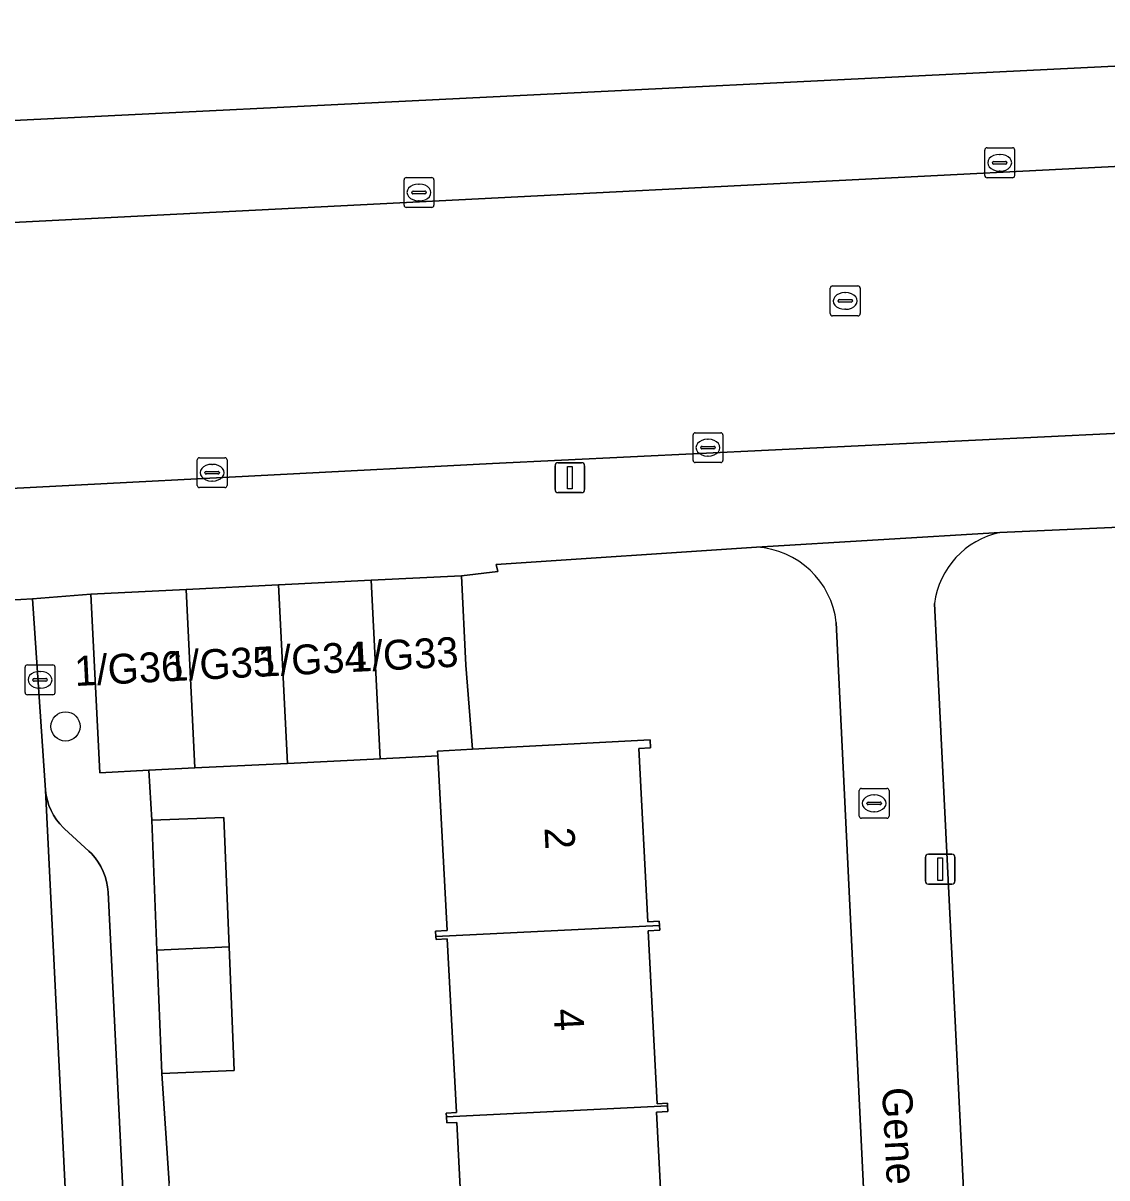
# Model space of a CAD drawing. Extents: x 161084 to 161928, y 385354 to 386522.
# Drawn here: x 161328.36 to 161364.66, y 385714.61 to 385753.28 of the extents above; entities that cross this region are included whole.
import ezdxf

# ---------------------------------------------------------------- set-up
doc = ezdxf.new("R2010")
doc.units = 0
for name, color, linetype in [('IMGEO_Boom', 7, 'Continuous'), ('IMGEO_Erf', 7, 'Continuous'), ('IMGEO_Kolk', 7, 'Continuous'), ('IMGEO_Lichtmast', 7, 'Continuous'), ('IMGEO_Openbare_ruimte_label', 7, 'Continuous'), ('IMGEO_Pand', 7, 'Continuous'), ('IMGEO_Pand_nummerreeks', 7, 'Continuous'), ('IMGEO_Parkeervlak_open', 7, 'Continuous'), ('IMGEO_Rijbaan_lokaal_gesloten', 7, 'Continuous'), ('IMGEO_Rijbaan_lokaal_open', 7, 'Continuous'), ('IMGEO_Rioolput', 7, 'Continuous'), ('IMGEO_Voetpad_open', 7, 'Continuous')]:
    doc.layers.add(name, color=color, linetype=linetype)

msp = doc.modelspace()

# ---------------------------------------------------------------- linework, layer by layer
at = {"layer": 'IMGEO_Boom'}
msp.add_circle((161329.783, 385729.731), 0.489, dxfattribs=at)
at = {"layer": 'IMGEO_Erf'}
msp.add_lwpolyline([(161376.23, 385757.297), (161370.105, 385756.987), (161364.158, 385756.686), (161358.21, 385756.385), (161352.263, 385756.083), (161346.316, 385755.782), (161340.368, 385755.481), (161334.421, 385755.18), (161328.473, 385754.879), (161322.352, 385754.569), (161322.529, 385749.751), (161327.583, 385750), (161376.462, 385752.413)], close=True, dxfattribs=at)
for points in [[(161374.079, 385736.804), (161361.079, 385736.228)], [(161352.929, 385735.735), (161344.211, 385735.154), (161344.262, 385734.916), (161343.045, 385734.776), (161343.194, 385731.779), (161343.416, 385728.964), (161349.363, 385729.278), (161349.377, 385729.011), (161348.98, 385728.99), (161349.287, 385723.188), (161349.669, 385723.209), (161349.677, 385723.066), (161349.685, 385722.904), (161349.292, 385722.883), (161349.599, 385717.097), (161349.946, 385717.115), (161349.95, 385717.029), (161349.96, 385716.836), (161349.576, 385716.816), (161349.881, 385711.046)], [(161358.884, 385733.846), (161362.696, 385656.941), (161362.721, 385656.681), (161362.769, 385656.425), (161362.839, 385656.174), (161362.932, 385655.93), (161363.046, 385655.696), (161363.181, 385655.473), (161363.335, 385655.262), (161363.507, 385655.067), (161363.696, 385654.887), (161363.9, 385654.725), (161364.118, 385654.582), (161364.348, 385654.459), (161364.588, 385654.357), (161364.836, 385654.277), (161365.091, 385654.219), (161365.349, 385654.184), (161365.609, 385654.173), (161365.749, 385654.176), (161379.269, 385654.847), (161388.176, 385655.289)], [(161358.367, 385675.925), (161355.595, 385733.21)], [(161343.184, 385710.792), (161342.884, 385716.47), (161342.549, 385716.453), (161342.538, 385716.663), (161342.532, 385716.783), (161342.875, 385716.801), (161342.567, 385722.622), (161342.195, 385722.601), (161342.19, 385722.696), (161342.18, 385722.876), (161342.56, 385722.896), (161342.25, 385728.744), (161340.322, 385728.648), (161337.219, 385728.494), (161334.116, 385728.339), (161332.571, 385728.263), (161332.669, 385726.588), (161335.087, 385726.686), (161335.262, 385722.354), (161335.429, 385718.207), (161333.011, 385718.11), (161333.255, 385714.441)]]:
    msp.add_lwpolyline(points, dxfattribs=at)
for centre, radius, start, end in [((161361.678, 385733.474), 2.819, 102.2684, 172.4108), ((161352.762, 385732.888), 2.852, 6.4784, 86.6334)]:
    msp.add_arc(centre, radius, start, end, dxfattribs=at)
at = {"layer": 'IMGEO_Kolk'}
for p, q in [((161360.571, 385748.179), (161360.571, 385749.031)), ((161360.646, 385749.105), (161361.498, 385749.105)), ((161361.572, 385749.031), (161361.572, 385748.179)), ((161360.83, 385748.599), (161360.83, 385748.611)), ((161360.873, 385748.648), (161361.271, 385748.648)), ((161361.059, 385748.885), (161361.084, 385748.885)), ((161361.314, 385748.611), (161361.314, 385748.599)), ((161361.268, 385748.562), (161360.87, 385748.562)), ((161361.082, 385748.325), (161361.057, 385748.325)), ((161341.12, 385747.184), (161341.12, 385748.036)), ((161341.195, 385748.11), (161342.047, 385748.11)), ((161341.608, 385747.89), (161341.633, 385747.89)), ((161342.121, 385748.036), (161342.121, 385747.184)), ((161361.498, 385748.105), (161360.646, 385748.105)), ((161341.379, 385747.604), (161341.379, 385747.616)), ((161341.817, 385747.567), (161341.419, 385747.567)), ((161341.422, 385747.653), (161341.82, 385747.653)), ((161341.863, 385747.616), (161341.863, 385747.604)), ((161342.047, 385747.11), (161341.195, 385747.11)), ((161341.631, 385747.33), (161341.606, 385747.33)), ((161350.799, 385738.639), (161350.799, 385739.491)), ((161350.874, 385739.565), (161351.726, 385739.565)), ((161351.287, 385739.345), (161351.312, 385739.345)), ((161351.8, 385739.491), (161351.8, 385738.639)), ((161351.058, 385739.059), (161351.058, 385739.071)), ((161351.496, 385739.022), (161351.098, 385739.022)), ((161351.101, 385739.108), (161351.499, 385739.108)), ((161351.542, 385739.071), (161351.542, 385739.059)), ((161334.193, 385737.8), (161334.193, 385738.652)), ((161334.268, 385738.726), (161335.12, 385738.726)), ((161335.194, 385738.652), (161335.194, 385737.8)), ((161351.726, 385738.565), (161350.874, 385738.565)), ((161351.31, 385738.785), (161351.285, 385738.785)), ((161334.452, 385738.22), (161334.452, 385738.232)), ((161334.89, 385738.183), (161334.492, 385738.183)), ((161334.495, 385738.269), (161334.893, 385738.269)), ((161334.681, 385738.506), (161334.706, 385738.506)), ((161334.936, 385738.232), (161334.936, 385738.22)), ((161334.704, 385737.946), (161334.679, 385737.946)), ((161335.12, 385737.726), (161334.268, 385737.726)), ((161328.43, 385730.864), (161328.43, 385731.716)), ((161328.505, 385731.79), (161329.357, 385731.79)), ((161328.918, 385731.57), (161328.943, 385731.57)), ((161329.431, 385731.716), (161329.431, 385730.864)), ((161328.689, 385731.284), (161328.689, 385731.296)), ((161329.127, 385731.247), (161328.729, 385731.247)), ((161328.732, 385731.333), (161329.13, 385731.333)), ((161329.173, 385731.296), (161329.173, 385731.284)), ((161328.941, 385731.01), (161328.916, 385731.01)), ((161329.357, 385730.79), (161328.505, 385730.79)), ((161356.365, 385726.729), (161356.365, 385727.581)), ((161356.44, 385727.655), (161357.292, 385727.655)), ((161356.853, 385727.435), (161356.878, 385727.435)), ((161357.366, 385727.581), (161357.366, 385726.729)), ((161356.624, 385727.149), (161356.624, 385727.161)), ((161357.062, 385727.112), (161356.664, 385727.112)), ((161356.667, 385727.198), (161357.065, 385727.198)), ((161357.108, 385727.161), (161357.108, 385727.149)), ((161357.292, 385726.655), (161356.44, 385726.655)), ((161356.876, 385726.875), (161356.851, 385726.875))]:
    msp.add_line(p, q, dxfattribs=at)
for points in [[(161360.571, 385748.179), (161360.571, 385749.031)], [(161360.646, 385749.105), (161361.498, 385749.105)], [(161361.572, 385749.031), (161361.572, 385748.179)], [(161341.12, 385747.184), (161341.12, 385748.036)], [(161341.195, 385748.11), (161342.047, 385748.11)], [(161342.121, 385748.036), (161342.121, 385747.184)], [(161361.498, 385748.105), (161360.646, 385748.105)], [(161342.047, 385747.11), (161341.195, 385747.11)], [(161350.799, 385738.639), (161350.799, 385739.491)], [(161350.874, 385739.565), (161351.726, 385739.565)], [(161351.8, 385739.491), (161351.8, 385738.639)], [(161334.193, 385737.8), (161334.193, 385738.652)], [(161334.268, 385738.726), (161335.12, 385738.726)], [(161335.194, 385738.652), (161335.194, 385737.8)], [(161351.726, 385738.565), (161350.874, 385738.565)], [(161335.12, 385737.726), (161334.268, 385737.726)], [(161328.43, 385730.864), (161328.43, 385731.716)], [(161328.505, 385731.79), (161329.357, 385731.79)], [(161329.431, 385731.716), (161329.431, 385730.864)], [(161329.357, 385730.79), (161328.505, 385730.79)], [(161356.365, 385726.729), (161356.365, 385727.581)], [(161356.44, 385727.655), (161357.292, 385727.655)], [(161357.366, 385727.581), (161357.366, 385726.729)], [(161357.292, 385726.655), (161356.44, 385726.655)]]:
    msp.add_lwpolyline(points, dxfattribs=at)
for centre, radius, start, end in [((161360.648, 385749.029), 0.0765, 91.552, 178.448), ((161360.648, 385749.029), 0.0765, 91.552, 178.448), ((161361.496, 385749.029), 0.0765, 1.552, 88.448), ((161361.496, 385749.029), 0.0765, 1.552, 88.448), ((161360.87, 385748.608), 0.0403, 85.8775, 175.7526), ((161360.867, 385748.598), 0.0366, 178.938, 274.7102), ((161361.271, 385748.605), 0.043, 264.8664, 352.4533), ((161361.275, 385748.61), 0.0386, 1.7309, 96.639), ((161341.197, 385748.034), 0.0765, 91.552, 178.448), ((161341.197, 385748.034), 0.0765, 91.552, 178.448), ((161342.045, 385748.034), 0.0765, 1.552, 88.448), ((161342.045, 385748.034), 0.0765, 1.552, 88.448), ((161360.648, 385748.181), 0.0765, 181.552, 268.448), ((161360.648, 385748.181), 0.0765, 181.552, 268.448), ((161361.496, 385748.181), 0.0765, 271.552, 358.448), ((161361.496, 385748.181), 0.0765, 271.552, 358.448), ((161341.419, 385747.613), 0.0403, 85.8775, 175.7526), ((161341.416, 385747.603), 0.0366, 178.938, 274.7102), ((161341.82, 385747.61), 0.043, 264.8664, 352.4533), ((161341.824, 385747.615), 0.0386, 1.7309, 96.639), ((161341.197, 385747.186), 0.0765, 181.552, 268.448), ((161341.197, 385747.186), 0.0765, 181.552, 268.448), ((161342.045, 385747.186), 0.0765, 271.552, 358.448), ((161342.045, 385747.186), 0.0765, 271.552, 358.448), ((161350.876, 385739.489), 0.0765, 91.552, 178.448), ((161350.876, 385739.489), 0.0765, 91.552, 178.448), ((161351.724, 385739.489), 0.0765, 1.552, 88.448), ((161351.724, 385739.489), 0.0765, 1.552, 88.448), ((161351.098, 385739.068), 0.0403, 85.8775, 175.7526), ((161351.095, 385739.058), 0.0366, 178.938, 274.7102), ((161351.499, 385739.065), 0.043, 264.8664, 352.4533), ((161351.503, 385739.07), 0.0386, 1.7309, 96.639), ((161334.27, 385738.65), 0.0765, 91.552, 178.448), ((161334.27, 385738.65), 0.0765, 91.552, 178.448), ((161335.118, 385738.65), 0.0765, 1.552, 88.448), ((161335.118, 385738.65), 0.0765, 1.552, 88.448), ((161350.876, 385738.641), 0.0765, 181.552, 268.448), ((161350.876, 385738.641), 0.0765, 181.552, 268.448), ((161351.724, 385738.641), 0.0765, 271.552, 358.448), ((161351.724, 385738.641), 0.0765, 271.552, 358.448), ((161334.492, 385738.229), 0.0403, 85.8775, 175.7526), ((161334.489, 385738.219), 0.0366, 178.938, 274.7102), ((161334.893, 385738.226), 0.043, 264.8664, 352.4533), ((161334.897, 385738.231), 0.0386, 1.7309, 96.639), ((161334.27, 385737.802), 0.0765, 181.552, 268.448), ((161334.27, 385737.802), 0.0765, 181.552, 268.448), ((161335.118, 385737.802), 0.0765, 271.552, 358.448), ((161335.118, 385737.802), 0.0765, 271.552, 358.448), ((161328.507, 385731.714), 0.0765, 91.552, 178.448), ((161328.507, 385731.714), 0.0765, 91.552, 178.448), ((161329.355, 385731.714), 0.0765, 1.552, 88.448), ((161329.355, 385731.714), 0.0765, 1.552, 88.448), ((161328.729, 385731.293), 0.0403, 85.8775, 175.7526), ((161328.726, 385731.283), 0.0366, 178.938, 274.7102), ((161329.13, 385731.29), 0.043, 264.8664, 352.4533), ((161329.134, 385731.295), 0.0386, 1.7309, 96.639), ((161328.507, 385730.866), 0.0765, 181.552, 268.448), ((161328.507, 385730.866), 0.0765, 181.552, 268.448), ((161329.355, 385730.866), 0.0765, 271.552, 358.448), ((161329.355, 385730.866), 0.0765, 271.552, 358.448), ((161356.442, 385727.579), 0.0765, 91.552, 178.448), ((161356.442, 385727.579), 0.0765, 91.552, 178.448), ((161357.29, 385727.579), 0.0765, 1.552, 88.448), ((161357.29, 385727.579), 0.0765, 1.552, 88.448), ((161356.664, 385727.158), 0.0403, 85.8775, 175.7526), ((161356.661, 385727.148), 0.0366, 178.938, 274.7102), ((161357.065, 385727.155), 0.043, 264.8664, 352.4533), ((161357.069, 385727.16), 0.0386, 1.7309, 96.639), ((161356.442, 385726.731), 0.0765, 181.552, 268.448), ((161356.442, 385726.731), 0.0765, 181.552, 268.448), ((161357.29, 385726.731), 0.0765, 271.552, 358.448), ((161357.29, 385726.731), 0.0765, 271.552, 358.448)]:
    msp.add_arc(centre, radius, start, end, dxfattribs=at)
for centre, major_axis, ratio, start_param, end_param in [((161361.058, 385748.605), (-0.387, 0.002), 0.722429, 4.712389, 7.853982), ((161361.083, 385748.605), (-0.39, 0.002), 0.717154, 1.570796, 4.712389), ((161341.607, 385747.61), (-0.387, 0.002), 0.722429, 4.712389, 7.853982), ((161341.632, 385747.61), (-0.39, 0.002), 0.717154, 1.570796, 4.712389), ((161351.286, 385739.065), (-0.387, 0.002), 0.722429, 4.712389, 7.853982), ((161351.311, 385739.065), (-0.39, 0.002), 0.717154, 1.570796, 4.712389), ((161334.68, 385738.226), (-0.387, 0.002), 0.722429, 4.712389, 7.853982), ((161334.705, 385738.226), (-0.39, 0.002), 0.717154, 1.570796, 4.712389), ((161328.917, 385731.29), (-0.387, 0.002), 0.722429, 4.712389, 7.853982), ((161328.942, 385731.29), (-0.39, 0.002), 0.717154, 1.570796, 4.712389), ((161356.852, 385727.155), (-0.387, 0.002), 0.722429, 4.712389, 7.853982), ((161356.877, 385727.155), (-0.39, 0.002), 0.717154, 1.570796, 4.712389)]:
    msp.add_ellipse(centre, major_axis=major_axis, ratio=ratio, start_param=start_param, end_param=end_param, dxfattribs=at)
at = {"layer": 'IMGEO_Lichtmast'}
for p, q in [((161346.279, 385738.559), (161347.069, 385738.559)), ((161347.069, 385738.559), (161346.279, 385738.559)), ((161346.179, 385737.659), (161346.179, 385738.459)), ((161346.179, 385738.459), (161346.179, 385737.659)), ((161347.169, 385738.459), (161347.169, 385737.659)), ((161347.169, 385737.659), (161347.169, 385738.459)), ((161347.069, 385737.559), (161346.279, 385737.559)), ((161346.279, 385737.559), (161347.069, 385737.559)), ((161358.682, 385725.45), (161359.472, 385725.45)), ((161359.472, 385725.45), (161358.682, 385725.45)), ((161358.582, 385724.55), (161358.582, 385725.35)), ((161358.582, 385725.35), (161358.582, 385724.55)), ((161359.572, 385725.35), (161359.572, 385724.55)), ((161359.572, 385724.55), (161359.572, 385725.35)), ((161359.472, 385724.45), (161358.682, 385724.45)), ((161358.682, 385724.45), (161359.472, 385724.45))]:
    msp.add_line(p, q, dxfattribs=at)
for points in [[(161346.599, 385738.434), (161346.749, 385738.434), (161346.749, 385737.684), (161346.599, 385737.684), (161346.599, 385738.434)], [(161359.002, 385725.325), (161359.152, 385725.325), (161359.152, 385724.575), (161359.002, 385724.575), (161359.002, 385725.325)]]:
    msp.add_lwpolyline(points, dxfattribs=at)
for centre, start, end in [((161346.279, 385738.459), 90, 180), ((161346.279, 385738.459), 90, 180), ((161347.069, 385738.459), 0, 90), ((161347.069, 385738.459), 360, 90), ((161346.279, 385737.659), 180, 270), ((161346.279, 385737.659), 180, 270), ((161347.069, 385737.659), 270, 0), ((161347.069, 385737.659), 270, 0), ((161358.682, 385725.35), 90, 180), ((161358.682, 385725.35), 90, 180), ((161359.472, 385725.35), 0, 90), ((161359.472, 385725.35), 360, 90), ((161358.682, 385724.55), 180, 270), ((161358.682, 385724.55), 180, 270), ((161359.472, 385724.55), 270, 0), ((161359.472, 385724.55), 270, 0)]:
    msp.add_arc(centre, 0.1, start, end, dxfattribs=at)
at = {"layer": 'IMGEO_Pand'}
for points in [[(161343.045, 385734.776), (161340.024, 385734.625), (161340.322, 385728.648), (161342.25, 385728.744), (161342.241, 385728.906), (161343.416, 385728.964), (161343.194, 385731.779)], [(161333.819, 385734.317), (161330.628, 385734.158), (161330.935, 385728.181), (161332.571, 385728.263), (161334.116, 385728.339)], [(161336.921, 385734.471), (161333.819, 385734.317), (161334.116, 385728.339), (161337.219, 385728.494)], [(161340.024, 385734.625), (161336.921, 385734.471), (161337.219, 385728.494), (161340.322, 385728.648)], [(161342.241, 385728.906), (161342.25, 385728.744), (161342.56, 385722.896), (161342.18, 385722.876), (161342.19, 385722.696), (161349.677, 385723.066), (161349.669, 385723.209), (161349.287, 385723.188), (161348.98, 385728.99), (161349.377, 385729.011), (161349.363, 385729.278), (161343.416, 385728.964)], [(161332.845, 385722.234), (161335.262, 385722.354), (161335.087, 385726.686), (161332.669, 385726.588)], [(161349.292, 385722.883), (161349.685, 385722.904), (161349.677, 385723.066), (161342.19, 385722.696), (161342.195, 385722.601), (161342.567, 385722.622), (161342.875, 385716.801), (161342.532, 385716.783), (161342.538, 385716.663), (161349.95, 385717.029), (161349.946, 385717.115), (161349.599, 385717.097)], [(161333.011, 385718.11), (161335.429, 385718.207), (161335.262, 385722.354), (161332.845, 385722.234)], [(161349.576, 385716.816), (161349.96, 385716.836), (161349.95, 385717.029), (161342.538, 385716.663), (161342.549, 385716.453), (161342.884, 385716.47), (161343.184, 385710.792), (161342.836, 385710.774), (161342.842, 385710.628), (161350.256, 385710.994), (161350.252, 385711.066), (161349.881, 385711.046)]]:
    msp.add_lwpolyline(points, close=True, dxfattribs=at)
at = {"layer": 'IMGEO_Parkeervlak_open'}
msp.add_lwpolyline([(161333.28, 385682.275), (161331.211, 385724.18), (161331.194, 385724.359), (161331.161, 385724.535), (161331.112, 385724.708), (161331.049, 385724.875), (161330.97, 385725.037), (161330.877, 385725.19), (161330.771, 385725.335), (161330.653, 385725.47), (161330.567, 385725.554), (161329.75, 385726.305), (161329.715, 385726.338), (161329.592, 385726.467), (161329.482, 385726.607), (161329.384, 385726.756), (161329.3, 385726.913), (161329.23, 385727.078), (161329.175, 385727.247), (161329.136, 385727.421), (161329.112, 385727.598), (161331.531, 385678.586)], dxfattribs=at)
at = {"layer": 'IMGEO_Rijbaan_lokaal_gesloten'}
for points in [[(161500.103, 385755.198), (161418.736, 385751.073), (161381.651, 385749.181), (161381.504, 385749.31), (161380.98, 385749.285), (161377.878, 385749.133), (161320.765, 385746.237), (161317.001, 385746.046), (161299.32, 385745.062), (161299.179, 385744.92), (161280.571, 385744.018), (161280.109, 385744.015), (161242.513, 385742.169), (161236.694, 385741.875), (161234.962, 385741.865), (161229.395, 385741.609), (161215.298, 385740.905), (161214.505, 385740.872), (161212.577, 385740.786), (161211.091, 385740.701), (161207.545, 385740.541), (161206.729, 385740.502), (161202.497, 385740.278)], [(161219.21, 385731.574), (161226.143, 385732.277), (161227.672, 385732.492), (161228.871, 385732.544), (161235.991, 385732.925), (161235.882, 385734.948), (161276.893, 385737.129), (161276.964, 385735.09), (161280.741, 385735.276), (161299.274, 385736.216), (161307.516, 385736.632), (161344.089, 385738.537), (161374.123, 385739.983), (161392.28, 385740.871), (161410.143, 385741.745), (161419.016, 385742.246), (161440.186, 385743.38), (161458.492, 385744.297), (161476.551, 385745.201), (161500, 385746.526), (161506.744, 385746.859), (161524.82, 385747.75), (161543.029, 385748.648), (161566.659, 385749.814)]]:
    msp.add_lwpolyline(points, dxfattribs=at)
at = {"layer": 'IMGEO_Rijbaan_lokaal_open'}
msp.add_lwpolyline([(161329.112, 385727.598), (161328.681, 385733.998), (161323.585, 385733.716), (161323.868, 385727.501), (161326.374, 385678.19), (161326.625, 385672.163), (161331.899, 385672.456), (161331.531, 385678.586)], close=True, dxfattribs=at)
at = {"layer": 'IMGEO_Rioolput'}
for p, q in [((161355.397, 385743.552), (161355.397, 385744.404)), ((161355.472, 385744.478), (161356.324, 385744.478)), ((161356.398, 385744.404), (161356.398, 385743.552)), ((161355.656, 385743.972), (161355.656, 385743.984)), ((161355.699, 385744.021), (161356.097, 385744.021)), ((161355.885, 385744.258), (161355.91, 385744.258)), ((161356.14, 385743.984), (161356.14, 385743.972)), ((161356.094, 385743.935), (161355.696, 385743.935)), ((161355.908, 385743.698), (161355.883, 385743.698)), ((161356.324, 385743.478), (161355.472, 385743.478))]:
    msp.add_line(p, q, dxfattribs=at)
for points in [[(161355.397, 385743.552), (161355.397, 385744.404)], [(161355.472, 385744.478), (161356.324, 385744.478)], [(161356.398, 385744.404), (161356.398, 385743.552)], [(161356.324, 385743.478), (161355.472, 385743.478)]]:
    msp.add_lwpolyline(points, dxfattribs=at)
for centre, radius, start, end in [((161355.474, 385744.402), 0.0765, 91.552, 178.448), ((161355.474, 385744.402), 0.0765, 91.552, 178.448), ((161356.322, 385744.402), 0.0765, 1.552, 88.448), ((161356.322, 385744.402), 0.0765, 1.552, 88.448), ((161355.696, 385743.981), 0.0403, 85.8775, 175.7526), ((161355.693, 385743.971), 0.0366, 178.938, 274.7102), ((161356.097, 385743.978), 0.043, 264.8664, 352.4533), ((161356.101, 385743.983), 0.0386, 1.7309, 96.639), ((161355.474, 385743.554), 0.0765, 181.552, 268.448), ((161355.474, 385743.554), 0.0765, 181.552, 268.448), ((161356.322, 385743.554), 0.0765, 271.552, 358.448), ((161356.322, 385743.554), 0.0765, 271.552, 358.448)]:
    msp.add_arc(centre, radius, start, end, dxfattribs=at)
for centre, major_axis, ratio, start_param, end_param in [((161355.884, 385743.978), (-0.387, 0.002), 0.722429, 4.712389, 7.853982), ((161355.909, 385743.978), (-0.39, 0.002), 0.717154, 1.570796, 4.712389)]:
    msp.add_ellipse(centre, major_axis=major_axis, ratio=ratio, start_param=start_param, end_param=end_param, dxfattribs=at)
at = {"layer": 'IMGEO_Voetpad_open'}
for points in [[(161380.46, 385753.49), (161380.483, 385752.611), (161377.787, 385752.478), (161376.462, 385752.413), (161327.583, 385750), (161322.529, 385749.751), (161320.944, 385749.672), (161299.076, 385748.593), (161293.511, 385748.193)], [(161298.907, 385745.045), (161299.32, 385745.062), (161317.001, 385746.046), (161320.765, 385746.237), (161377.878, 385749.133), (161380.98, 385749.285), (161381.504, 385749.31)], [(161352.929, 385735.735), (161361.079, 385736.228), (161374.079, 385736.804), (161374.107, 385736.499), (161375.549, 385736.416), (161378.701, 385736.577), (161381.815, 385736.737), (161384.929, 385736.896), (161387.962, 385737.051), (161389.951, 385737.287), (161392.451, 385737.426), (161392.28, 385740.871), (161374.123, 385739.983), (161344.089, 385738.537), (161307.516, 385736.632), (161299.274, 385736.216)], [(161361.079, 385736.228), (161352.929, 385735.735)], [(161295.398, 385734.352), (161299.363, 385732.962), (161307.568, 385733.329), (161307.567, 385733.007), (161309.196, 385733.1), (161312.429, 385733.256), (161315.528, 385733.406), (161318.626, 385733.556), (161321.613, 385733.701), (161323.585, 385733.716), (161328.681, 385733.998), (161330.628, 385734.158), (161333.819, 385734.317), (161336.921, 385734.471), (161340.024, 385734.625), (161343.045, 385734.776), (161344.262, 385734.916), (161344.211, 385735.154), (161352.929, 385735.735)], [(161332.571, 385728.263), (161330.935, 385728.181), (161330.628, 385734.158), (161328.681, 385733.998), (161329.112, 385727.598), (161329.136, 385727.421), (161329.175, 385727.247), (161329.23, 385727.078), (161329.3, 385726.913), (161329.384, 385726.756), (161329.482, 385726.607), (161329.592, 385726.467), (161329.715, 385726.338), (161329.75, 385726.305), (161330.567, 385725.554), (161330.653, 385725.47), (161330.771, 385725.335), (161330.877, 385725.19), (161330.97, 385725.037), (161331.049, 385724.875), (161331.112, 385724.708), (161331.161, 385724.535), (161331.194, 385724.359), (161331.211, 385724.18), (161333.28, 385682.275)], [(161358.834, 385668.49), (161360.647, 385635.203), (161360.656, 385635.14), (161361.092, 385626.358), (161361.09, 385626.303), (161364.165, 385626.458), (161363.707, 385635.535), (161363.007, 385649.433), (161363.004, 385649.56), (161362.696, 385656.941), (161358.884, 385733.846)], [(161355.595, 385733.21), (161358.367, 385675.925)], [(161355.429, 385672.987), (161335.31, 385671.898), (161335.218, 385673.99), (161334.964, 385678.242), (161334.83, 385681.831), (161334.643, 385686.023), (161334.451, 385690.347), (161334.279, 385694.038), (161334.061, 385698.093), (161333.83, 385702.392), (161333.693, 385706.027), (161333.478, 385710.166), (161333.255, 385714.441), (161333.011, 385718.11), (161332.845, 385722.234), (161332.669, 385726.588), (161332.571, 385728.263)]]:
    msp.add_lwpolyline(points, dxfattribs=at)
for centre, radius, start, end in [((161361.678, 385733.474), 2.819, 102.2684, 172.4108), ((161352.762, 385732.888), 2.852, 6.4784, 86.6334)]:
    msp.add_arc(centre, radius, start, end, dxfattribs=at)

# ---------------------------------------------------------------- texts
at = {"layer": 'IMGEO_Openbare_ruimte_label'}
msp.add_text('Generaal van Plettenbergpad', height=1, rotation=272.9225, dxfattribs=at).set_placement((161357.129, 385717.628))
at = {"layer": 'IMGEO_Pand_nummerreeks'}
for s, rotation, p in [('1/G33', 2.9106, (161339.326, 385731.55)), ('1/G35', 2.9106, (161333.18, 385731.237)), ('1/G34', 2.9106, (161336.253, 385731.393)), ('1/G36', 2.9106, (161330.107, 385731.081)), ('2', 272.8291, (161345.825, 385726.335)), ('4', 272.8302, (161346.127, 385720.259))]:
    msp.add_text(s, height=1, rotation=rotation, dxfattribs=at).set_placement(p)

doc.saveas('drawing.dxf')
